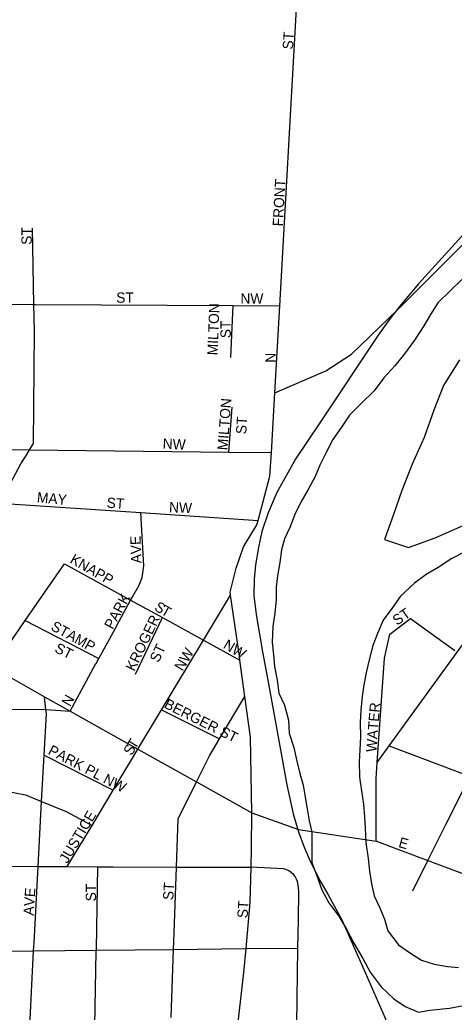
# Model space of a CAD drawing. Extents: x 1588073 to 2013523, y 1090242 to 1357120.
# Drawn here: x 1798810 to 1800917, y 1218928 to 1223743 of the extents above; entities that cross this region are included whole.
import ezdxf

# ---------------------------------------------------------------- set-up
doc = ezdxf.new("R2010")
doc.units = 0
for name, color, linetype in [('GM_X_City_Street', 7, 'Continuous'), ('GM_X_City_Street_Text', 7, 'Continuous'), ('GM_X_Major_River', 7, 'Continuous'), ('GM_X_Rail_Line', 7, 'Continuous')]:
    doc.layers.add(name, color=color, linetype=linetype)

msp = doc.modelspace()

# ---------------------------------------------------------------- linework, layer by layer
at = {"layer": 'GM_X_City_Street'}
for points in [[(1800031.1, 1221643.1), (1800031.1, 1221643.1), (1800047.7, 1221932.4), (1800071.5, 1222356), (1800150.7, 1223768.8), (1800201.9, 1225046.2)], [(1800047.7, 1221932.4), (1800293.8, 1222040.5), (1800419.6, 1222121.4), (1800644.2, 1222337.1), (1800985.6, 1222678.7), (1801264.1, 1222867.4), (1801587.5, 1223047.3), (1801857, 1223218), (1802108.5, 1223370.8), (1802251.3, 1223500.7), (1802326.4, 1223594.4), (1802384.6, 1223720.8), (1802418.1, 1223845.7), (1802427.6, 1223947.2), (1802421.7, 1224050.6), (1802402.1, 1224146), (1802354.4, 1224268.9), (1802295.1, 1224365.7), (1801955.5, 1224808.5), (1801805.9, 1225062.7)], [(1798880.2, 1222231.1), (1798880.2, 1222233.4), (1798877.8, 1222362), (1798870.7, 1222732.3)], [(1798370.8, 1222364.5), (1798877.8, 1222362), (1798886.2, 1222361.9)], [(1798886.2, 1222361.9), (1798886.3, 1222361.9), (1799844.7, 1222357.1), (1800071.5, 1222356)], [(1799833.8, 1222104.6), (1799844.7, 1222357.1)], [(1798818.9, 1221595.5), (1798819.8, 1221596.9), (1798838, 1221626.1), (1798856.6, 1221656.4), (1798875.7, 1221687.4), (1798880.2, 1222231.1)], [(1799823.5, 1221645.5), (1799840.2, 1221862.9)], [(1797940.2, 1221666.7), (1798455.6, 1221660.9), (1798856.6, 1221656.4), (1799823.5, 1221645.5), (1800031.1, 1221643.1)], [(1799853.3, 1218049.6), (1799859.9, 1218415.1), (1799860.4, 1218443), (1799868, 1218865), (1799896.5, 1219120), (1799907.2, 1219236.3), (1799928, 1219460.5), (1799932.7, 1219630.9), (1799934.2, 1219723.2), (1799935, 1219895.6), (1799928.8, 1220262.8), (1799901.7, 1220459.8), (1799877.6, 1220635.7), (1799875, 1220654.8), (1799832, 1220951.5), (1799829.8, 1220966.4), (1799859.8, 1221082.2), (1799895.5, 1221186), (1799960.2, 1221292.9), (1799965.9, 1221314.1), (1800023.3, 1221528.9), (1800031.1, 1221643.1)], [(1798653.1, 1221286.3), (1798653.4, 1221286.8), (1798692.2, 1221362.6), (1798711.1, 1221397.4), (1798814.5, 1221588.5), (1798818.9, 1221595.5)], [(1798711.1, 1221397.4), (1799397.1, 1221351.9), (1799965.9, 1221314.1)], [(1799280.3, 1220804.6), (1799347.4, 1220927.3), (1799350, 1220932), (1799386.5, 1220996.9), (1799402.7, 1221037.4), (1799410.8, 1221094), (1799397.1, 1221351.9)], [(1800544, 1220140.3), (1800601.7, 1220219.7), (1800932.7, 1220675.3), (1801161.6, 1220990.3), (1801336.7, 1221179.9), (1801437.3, 1221288.7), (1801438.4, 1221289.9)], [(1798545.5, 1220409.5), (1798546.1, 1220410.5), (1798553, 1220420.5), (1798678.1, 1220601), (1798835.4, 1220828), (1799026.5, 1221103.8)], [(1799026.5, 1221103.8), (1799347.4, 1220927.3), (1799501.9, 1220842.3), (1799700.6, 1220733.1), (1799877.6, 1220635.7)], [(1799350.9, 1220151.9), (1799382.8, 1220204.8), (1799497.6, 1220395.7), (1799700.6, 1220733.1), (1799832, 1220951.5)], [(1799370.4, 1220567.3), (1799501.9, 1220842.3)], [(1800538.5, 1219758.2), (1800538.4, 1220061.2), (1800544, 1220140.3), (1800580.1, 1220645.8), (1800605.1, 1220762.7), (1800705.2, 1220837.8)], [(1800705.2, 1220837.8), (1800921.2, 1220683.5)], [(1798835.4, 1220828), (1799192.5, 1220644.1)], [(1799179.4, 1220620), (1799192.5, 1220644.1), (1799279.6, 1220803.2), (1799280.3, 1220804.6)], [(1798658.3, 1220612.2), (1798678.1, 1220601), (1798929.8, 1220458.3), (1799053.2, 1220389.3), (1799382.8, 1220204.8), (1799667.2, 1220045.5), (1799935, 1219895.6)], [(1799053.2, 1220389.3), (1799178.9, 1220619.2), (1799179.4, 1220620)], [(1798857.7, 1218859.5), (1798876.5, 1219226.4), (1798878.5, 1219264.7), (1798898.4, 1219635.2), (1798915.4, 1219950.2), (1798927.6, 1220174.7), (1798938.4, 1220374.9), (1798936, 1220397.4), (1798929.8, 1220458.3)], [(1799673.9, 1220058.9), (1799730.5, 1220172.3), (1799779.3, 1220254.2), (1799901.7, 1220459.8)], [(1796493.9, 1220390.8), (1796798.6, 1220393.3), (1797050.5, 1220395.3), (1797266.5, 1220397.1), (1797729.8, 1220388.1), (1797855.9, 1220388.1), (1798207.5, 1220391.4), (1798537.1, 1220394.5), (1798598, 1220395.1), (1798924.5, 1220398.2), (1798936, 1220397.4), (1799053.2, 1220389.3)], [(1799497.6, 1220395.7), (1799779.3, 1220254.2)], [(1800601.7, 1220219.7), (1801004.6, 1220069), (1801784.7, 1219777.3), (1802132.9, 1219647), (1802332.5, 1219572.4), (1802598.7, 1219464.8), (1803292.6, 1219184.4), (1803306.5, 1219178.8)], [(1798927.6, 1220174.7), (1799262.3, 1220004.6)], [(1800876.4, 1219836.3), (1800960, 1220003.7), (1801004.6, 1220069), (1801084, 1220185.4), (1801084.7, 1220186.4)], [(1799039.7, 1219634.6), (1799160, 1219834.6), (1799262.3, 1220004.6), (1799350.9, 1220151.9), (1799350.9, 1220151.9)], [(1798534.1, 1220041.3), (1798837, 1219982.3), (1798915.4, 1219950.2), (1799035, 1219901.3), (1799160, 1219834.6)], [(1799558.5, 1219312.9), (1799558.5, 1219313.2), (1799569.6, 1219632.4), (1799577.8, 1219866.8), (1799667.2, 1220045.5), (1799673.5, 1220058.3), (1799673.9, 1220058.9)], [(1799935, 1219895.6), (1800162.2, 1219813.8), (1800538.5, 1219758.2), (1800539.8, 1219757.7)], [(1800716.7, 1219516.6), (1800790.4, 1219664), (1800875.9, 1219835.3), (1800876.4, 1219836.3)], [(1800539.8, 1219757.7), (1800790.4, 1219664), (1801227.2, 1219500.6), (1801610.2, 1219357.4)], [(1798215.9, 1219637.9), (1798524.7, 1219636.7), (1798898.4, 1219635.2)], [(1798898.4, 1219635.2), (1799039.7, 1219634.6), (1799188.1, 1219633.9), (1799246.5, 1219633.7), (1799260.4, 1219633.7)], [(1799180.9, 1219235.4), (1799188.1, 1219633.9)], [(1799260.4, 1219633.7), (1799569.6, 1219632.4), (1799932.7, 1219630.9)], [(1800161.2, 1219376.4), (1800161.2, 1219377.6), (1800163.5, 1219514.8), (1800160.7, 1219546.1), (1800157, 1219562.7), (1800152.5, 1219573.9), (1800145.5, 1219586.6), (1800139.2, 1219594), (1800127, 1219605.6), (1800115, 1219613.7), (1800100.6, 1219620.2), (1800088.9, 1219623.4), (1799932.7, 1219630.9)], [(1800154.7, 1218992.5), (1800154.7, 1218993.5), (1800158.8, 1219238.7), (1800161.2, 1219376.4)], [(1799544.1, 1218903), (1799544.1, 1218903.2), (1799555.7, 1219232.9), (1799558.5, 1219312.9)], [(1798221.8, 1219220.2), (1798518, 1219223), (1798876.5, 1219226.4), (1799180.8, 1219229.4), (1799555.7, 1219232.9), (1799907.2, 1219236.3), (1800158.8, 1219238.7)], [(1799159.4, 1218043.2), (1799166.5, 1218438.2), (1799174.2, 1218860.9), (1799180.7, 1219223.4), (1799180.8, 1219229.4), (1799180.9, 1219235.4)], [(1800148.2, 1217731), (1800150.7, 1218042.2), (1800152.4, 1218445.1), (1800154.1, 1218868.9), (1800154.7, 1218992.5)]]:
    msp.add_lwpolyline(points, dxfattribs=at)
at = {"layer": 'GM_X_Major_River'}
for points in [[(1800954.2, 1222482.3), (1800897.5, 1222428.8), (1800838.8, 1222369.3), (1800802.1, 1222313.5), (1800769.4, 1222257.8), (1800724.5, 1222188.1), (1800675.7, 1222122.5), (1800629, 1222064.8), (1800576.2, 1222005.3), (1800529.5, 1221943.6), (1800466.7, 1221882.2), (1800410, 1221824.6), (1800371.2, 1221766.9), (1800328.5, 1221707.2), (1800295.7, 1221643.4), (1800265, 1221581.6), (1800242.3, 1221527.8), (1800209.6, 1221464), (1800172.8, 1221402.2), (1800144.1, 1221342.4), (1800119.4, 1221280.5), (1800094.7, 1221224.7), (1800080.1, 1221170.7), (1800071.4, 1221110.7), (1800060.6, 1221044.6), (1800054, 1220990.6), (1800053.3, 1220930.5), (1800046.5, 1220864.4), (1800037.8, 1220800.4), (1800034.9, 1220722.2), (1800040.2, 1220662), (1800045.6, 1220605.8)], [(1800943.8, 1222093.5), (1800866.2, 1221968.1), (1800818.8, 1221848.3), (1800771.3, 1221716.6), (1800713.7, 1221586.9), (1800664.2, 1221459.1), (1800622.8, 1221343.3), (1800579.4, 1221221.5), (1800695.1, 1221182.2), (1800825.8, 1221228.9), (1800960.7, 1221289.6)], [(1800965.2, 1221159.3), (1800906.8, 1221129.8), (1800840.2, 1221086.4), (1800781.7, 1221051), (1800725.2, 1221009.5), (1800656.3, 1220946.1), (1800615.6, 1220886.4), (1800572.9, 1220830.7), (1800546.1, 1220764.9), (1800523.4, 1220707), (1800504.6, 1220637), (1800492, 1220583.1), (1800479.2, 1220517), (1800470.6, 1220459), (1800463.8, 1220392.9), (1800461.1, 1220332.8)], [(1800045.6, 1220605.8), (1800058.9, 1220539.6), (1800066.2, 1220475.3), (1800093.5, 1220416.9), (1800112.7, 1220344.6), (1800116, 1220282.4), (1800139.3, 1220212), (1800154.5, 1220145.7), (1800167.9, 1220085.4), (1800185.3, 1220029.1), (1800194.6, 1219970.9), (1800204, 1219914.7), (1800213.3, 1219856.4), (1800226.7, 1219802.2)], [(1800461.1, 1220332.8), (1800462.3, 1220264.7), (1800459.6, 1220200.6), (1800456.9, 1220142.4), (1800458.1, 1220068.3), (1800467.4, 1220002), (1800476.6, 1219937.8), (1800481.9, 1219875.6), (1800485.3, 1219821.4), (1800488.5, 1219751.3), (1800499.7, 1219673), (1800507, 1219612.8), (1800516.3, 1219550.5), (1800529.7, 1219492.3), (1800555.1, 1219437.9), (1800578.5, 1219379.5), (1800595.8, 1219323.2), (1800647.1, 1219254.5), (1800704.8, 1219213.8), (1800758.5, 1219181.1), (1800820.3, 1219160.4), (1800884.3, 1219149.8), (1800938.3, 1219145.2)], [(1800226.7, 1219802.2), (1800227.1, 1219653.8), (1800256.2, 1219577.4), (1800275.6, 1219521), (1800309, 1219458.5), (1800358.3, 1219393.9), (1800395.7, 1219331.3), (1800430.9, 1219262.8), (1800474.1, 1219188.2), (1800509.4, 1219121.7), (1800562.7, 1219050.9), (1800624.1, 1218992.2), (1800679.8, 1218955.5), (1800743.6, 1218928.8), (1800799.8, 1218938.2), (1800894, 1218947.2), (1800964.3, 1218960.5)]]:
    msp.add_lwpolyline(points, dxfattribs=at)
at = {"layer": 'GM_X_Rail_Line'}
for points in [[(1801164.2, 1222924.7), (1800745, 1222462.4), (1800652.9, 1222352.3), (1800596.9, 1222280.3), (1800547.8, 1222212.2), (1800265.7, 1221788), (1800149.6, 1221615.2)], [(1800149.6, 1221615.2), (1800057.6, 1221449.8), (1800014.5, 1221351.7), (1799984.5, 1221260.7), (1799967.5, 1221182.6), (1799953.5, 1221098.6), (1799947.5, 1221029.6), (1799945.5, 1220950.5), (1799956.5, 1220858.4), (1799987.5, 1220676.3), (1800012.5, 1220539.3), (1800061.6, 1220272.1), (1800105.6, 1220031), (1800135.6, 1219890.4)], [(1800135.6, 1219890.4), (1800162.6, 1219802.3), (1800189.6, 1219729.3), (1800219.7, 1219658.2), (1800270.7, 1219559.2), (1800306.2, 1219497.1), (1800371.7, 1219376.1), (1800480.3, 1219132.4), (1800593.9, 1218872.3), (1800631.9, 1218768.2), (1800655.9, 1218674.2), (1800680.9, 1218518.1), (1800697.9, 1218380), (1800714.9, 1218282.9), (1800738, 1218198.9), (1800768, 1218115.4), (1800803, 1218039.3), (1800847.6, 1217951.9), (1800943.5, 1217778.7)]]:
    msp.add_lwpolyline(points, dxfattribs=at)

# ---------------------------------------------------------------- texts
at = {"layer": 'GM_X_City_Street_Text'}
for s, rotation, p in [('ST', 86.4254, (1800134.7, 1223598)), ('FRONT', 86.9352, (1800086.2, 1222739.9)), ('ST', 90, (1798867.4, 1222651.4)), ('ST', 0, (1799277.2, 1222370.4)), ('NW', 0, (1799880, 1222366)), ('MILTON', 87.88, (1799769.4, 1222114.5)), ('ST', 90, (1799833.4, 1222198.2)), ('N', 90, (1800051, 1222079.4)), ('MILTON', 85.762, (1799817.8, 1221653.3)), ('ST', 86.4254, (1799908.1, 1221731.4)), ('NW', 357.5121, (1799502, 1221662)), ('MAY', 354.6473, (1798890.9, 1221402.4)), ('ST', 355.599, (1799229.5, 1221376)), ('NW', 357.5121, (1799532.8, 1221354)), ('AVE', 91.9739, (1799399.8, 1221106.7)), ('KNAPP', 330.1006, (1799048.7, 1221110.8)), ('PARK', 61.3932, (1799260.2, 1220781.5)), ('S', 327.7079, (1799458.3, 1220881.7)), ('T', 330.2658, (1799490.2, 1220861.7)), ('ST', 34.6965, (1800640.3, 1220802.3)), ('KROGER', 64.3218, (1799365.5, 1220578.7)), ('STAMP', 331.1905, (1798956.2, 1220785.2)), ('ST', 333.435, (1798974.6, 1220677.7)), ('ST', 64.9823, (1799483, 1220621.4)), ('NW', 59.0346, (1799599.2, 1220579.5)), ('NW', 329.0387, (1799792.5, 1220697.1)), ('N', 60.9371, (1799053.4, 1220407.6)), ('BERGER ST', 333.4363, (1799505.8, 1220407)), ('WATER', 85.3357, (1800539.4, 1220188.2)), ('T', 58.6591, (1799369.6, 1220200.2)), ('PARK PL NW', 332.5014, (1798942.8, 1220182.5)), ('S', 60.5805, (1799352.6, 1220169.9)), ('JUSTICE', 59.2154, (1799040.3, 1219646.6)), ('E', 344.0484, (1800643.8, 1219730)), ('ST', 90, (1799179.8, 1219465.8)), ('ST', 86.4254, (1799553.9, 1219470.8)), ('AVE', 86.0494, (1798876.2, 1219396.1)), ('ST', 86.4254, (1799914.6, 1219382.8))]:
    msp.add_text(s, height=50, rotation=rotation, dxfattribs=at).set_placement(p)

doc.saveas('drawing.dxf')
